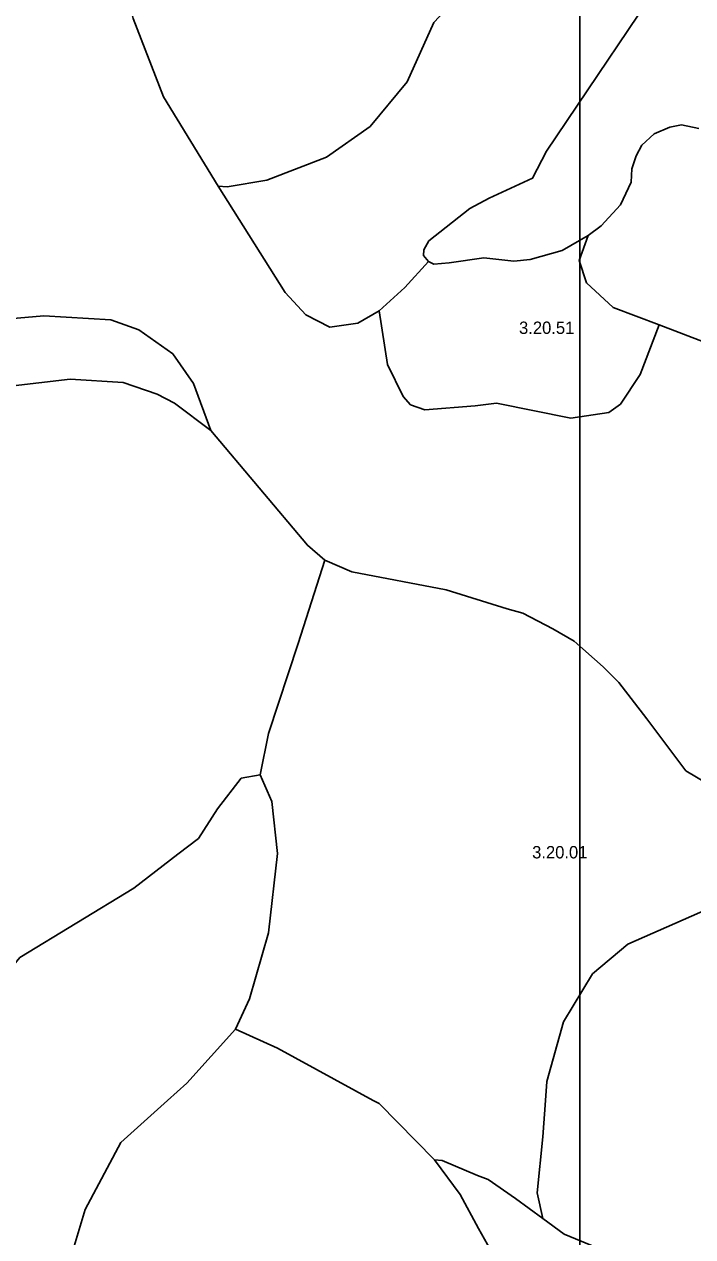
# Model space of a CAD drawing. Extents: x -662500 to -655523, y -1056000 to -1049993.
# Drawn here: x -662064 to -661659, y -1052083 to -1051349 of the extents above; entities that cross this region are included whole.
import ezdxf

# ---------------------------------------------------------------- set-up
doc = ezdxf.new("R2010")
doc.units = 0
doc.layers.add('Vrstva 24', color=7, linetype='Continuous')
doc.layers.add('Vrstva 9', color=7, linetype='Continuous')

msp = doc.modelspace()

# ---------------------------------------------------------------- linework, layer by layer
at = {"layer": 'Vrstva 24'}
for points in [[(-661946.5, -1051446.5), (-661941, -1051447), (-661917, -1051443), (-661881, -1051429), (-661854.5, -1051410.5), (-661832, -1051383.5), (-661816, -1051347.5), (-661806.5, -1051337.5), (-661799, -1051335), (-661763, -1051328.5), (-661755.5, -1051320.5), (-661751, -1051307), (-661758, -1051253), (-661754.5, -1051239.5), (-661742, -1051226), (-661716, -1051208), (-661698.5, -1051198.5), (-661626.5, -1051168), (-661593, -1051149.5), (-661555.5, -1051120), (-661540, -1051100)], [(-662040, -1051177), (-661998, -1051345), (-661979.5, -1051392.5), (-661946.5, -1051446.5)], [(-661819.22, -1051492.14), (-661822.29, -1051488.49), (-661822.02, -1051485.19), (-661818.99, -1051479.68), (-661794.21, -1051460.13), (-661782.37, -1051453.8), (-661756.21, -1051441.68), (-661747.67, -1051425.44), (-661667.23, -1051305.69)], [(-661655.57, -1051411.67), (-661666.03, -1051409.47), (-661673.19, -1051410.84), (-661682.55, -1051414.98), (-661689.99, -1051421.86), (-661693.57, -1051428.19), (-661696.05, -1051436.18), (-661696.6, -1051444.16), (-661702.93, -1051457.93), (-661714.63, -1051470.6), (-661722.5, -1051476.5)], [(-661946.5, -1051446.5), (-661906, -1051511), (-661893.5, -1051524.5), (-661879, -1051532), (-661862, -1051529.5), (-661849, -1051522)], [(-661722.5, -1051476.5), (-661738.31, -1051485.46), (-661757.59, -1051490.97), (-661767.5, -1051492.07), (-661785.67, -1051489.87), (-661806.6, -1051492.9), (-661815.96, -1051493.72), (-661819.22, -1051492.14)], [(-661679.5, -1051530.5), (-661707.5, -1051520), (-661723.5, -1051505), (-661728, -1051491.5), (-661722.5, -1051476.5)], [(-661849, -1051522), (-661833.5, -1051508), (-661819.22, -1051492.14)], [(-661951, -1051594.5), (-661961.5, -1051566), (-661974, -1051548), (-661994.5, -1051533.5), (-662011.5, -1051527.5), (-662052, -1051525), (-662119.5, -1051531), (-662218, -1051514), (-662258.5, -1051511), (-662441, -1051515.5), (-662500, -1051524.61)], [(-661849, -1051522), (-661844, -1051554.5), (-661834.5, -1051574), (-661830, -1051579), (-661821.5, -1051582), (-661791, -1051579.5), (-661778, -1051578), (-661733, -1051587), (-661710, -1051583.5), (-661703, -1051578.5), (-661691, -1051560.5), (-661679.5, -1051530.5)], [(-661679.5, -1051530.5), (-661638, -1051546.5), (-661628, -1051551), (-661619, -1051558.5), (-661589, -1051590.5), (-661572.5, -1051601.5), (-661544.5, -1051614)], [(-661951, -1051594.5), (-661973, -1051578), (-661983.5, -1051572.5), (-662004, -1051565.5), (-662036, -1051563.5), (-662169, -1051579), (-662228, -1051584), (-662264, -1051591.5), (-662349.5, -1051609), (-662387.5, -1051623.5), (-662418.5, -1051642), (-662446, -1051669), (-662471.5, -1051707.5), (-662481, -1051733), (-662485, -1051777), (-662483, -1051788)], [(-661882, -1051673), (-661892.5, -1051664), (-661951, -1051594.5)], [(-661921, -1051803), (-661916, -1051778), (-661898, -1051723.5), (-661882, -1051673)], [(-661882, -1051673), (-661865.5, -1051680), (-661808.5, -1051691), (-661771.5, -1051702.5), (-661762, -1051705), (-661744, -1051714.5), (-661731, -1051722), (-661713.5, -1051737.5), (-661704, -1051747), (-661687, -1051769), (-661663.5, -1051800.5), (-661587, -1051846)], [(-662096, -1051971), (-662093, -1051958.5), (-662081.5, -1051931.5), (-662066.5, -1051913.5), (-661997.5, -1051871.5), (-661971, -1051851), (-661958.5, -1051841.5), (-661947, -1051823.5), (-661932.5, -1051805), (-661921, -1051803)], [(-661936, -1051957), (-661927.5, -1051938.5), (-661916, -1051898.5), (-661910.5, -1051850.5), (-661914, -1051819), (-661921, -1051803)], [(-661750, -1052071.5), (-661753.5, -1052056), (-661750, -1052022), (-661748.36, -1052000), (-661747.5, -1051988.5), (-661737.5, -1051952.5), (-661720, -1051923.5), (-661698.5, -1051905.5), (-661631.5, -1051876), (-661616, -1051866), (-661600, -1051852), (-661587, -1051846)], [(-661794, -1052312.5), (-661840, -1052307.5), (-661898, -1052305.5), (-661929.5, -1052300.5), (-661957, -1052291.5), (-661974.5, -1052281), (-662001, -1052255), (-662045.5, -1052192), (-662051, -1052169.5), (-662044.5, -1052124.5), (-662027, -1052066), (-662005.5, -1052025.5), (-661977.17, -1052000), (-661965.5, -1051989.5), (-661936, -1051957)], [(-661815.5, -1052036), (-661849, -1052002), (-661852.67, -1052000), (-661910.5, -1051968.5), (-661936, -1051957)], [(-661794, -1052312.5), (-661770.5, -1052194.5), (-661769, -1052149.5), (-661771, -1052123), (-661774.5, -1052111), (-661778, -1052097), (-661789, -1052077.5), (-661800, -1052057), (-661815.5, -1052036)], [(-661750, -1052071.5), (-661766.5, -1052059.5), (-661783, -1052048), (-661789.5, -1052045.5), (-661811, -1052036.5), (-661815.5, -1052036)], [(-661493, -1052317.5), (-661495, -1052310.5), (-661491, -1052157.5), (-661494.5, -1052099), (-661494, -1052085), (-661500.5, -1052073), (-661505, -1052066), (-661512.5, -1052062), (-661538.5, -1052064.5), (-661566.5, -1052076), (-661606.5, -1052099.5), (-661625.5, -1052108), (-661655, -1052110), (-661691, -1052100), (-661737, -1052081), (-661750, -1052071.5)]]:
    msp.add_lwpolyline(points, dxfattribs=at)
at = {"layer": 'Vrstva 9'}
msp.add_line((-661727.53, -1054263.7), (-661727.53, -1050947.21), dxfattribs=at)

# ---------------------------------------------------------------- texts
at = {"layer": 'Vrstva 24'}
for s, p in [('3.20.51', (-661764.37, -1051536.05)), ('3.20.01', (-661756.45, -1051853.54))]:
    msp.add_text(s, height=7.5, dxfattribs=at).set_placement(p)

doc.saveas('drawing.dxf')
